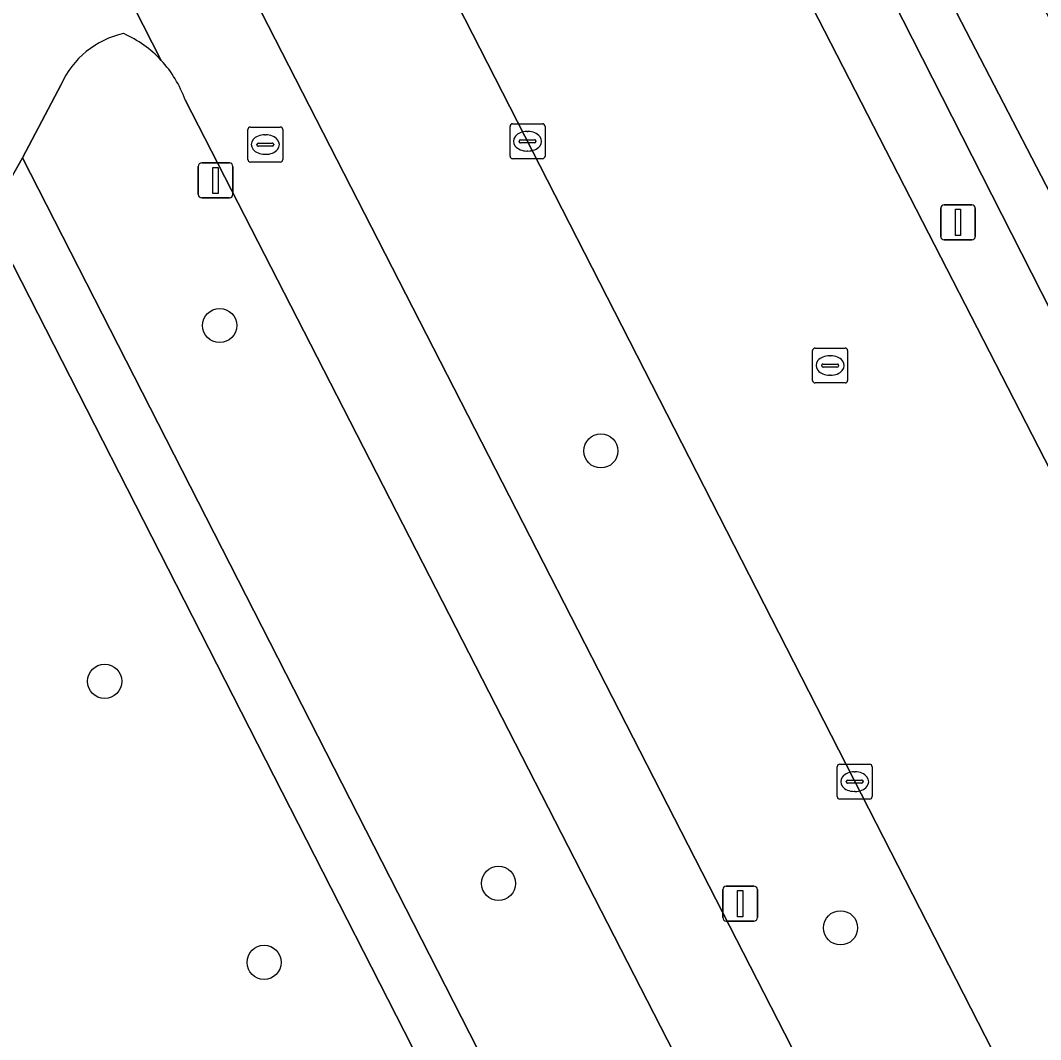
# Model space of a CAD drawing. Extents: x 159352 to 160617, y 385888 to 387323.
# Drawn here: x 159764.22 to 159793.4, y 386512.11 to 386541.27 of the extents above; entities that cross this region are included whole.
import ezdxf

# ---------------------------------------------------------------- set-up
doc = ezdxf.new("R2010")
doc.units = 0
for name, color, linetype in [('IMGEO_Berm_groen', 7, 'Continuous'), ('IMGEO_Boom', 7, 'Continuous'), ('IMGEO_Fietspad_gesloten', 7, 'Continuous'), ('IMGEO_Groenvoorziening', 7, 'Continuous'), ('IMGEO_Kolk', 7, 'Continuous'), ('IMGEO_Lichtmast', 7, 'Continuous'), ('IMGEO_Oever', 7, 'Continuous'), ('IMGEO_Rijbaan_lokaal_gesloten', 7, 'Continuous'), ('IMGEO_Rioolput', 7, 'Continuous'), ('IMGEO_Voetpad_open', 7, 'Continuous'), ('IMGEO_Waterloop', 7, 'Continuous')]:
    doc.layers.add(name, color=color, linetype=linetype)

msp = doc.modelspace()

# ---------------------------------------------------------------- linework, layer by layer
at = {"layer": 'IMGEO_Berm_groen'}
for points in [[(159779.192, 386557.46), (159778.839, 386557.281), (159794.04, 386527.707), (159803.611, 386509.06), (159818.737, 386479.588), (159828.146, 386461.016), (159828.246, 386461.067), (159832.352, 386463.134), (159841.226, 386467.6), (159796.629, 386554.856)], [(159788.695, 386518.297), (159775.227, 386544.663), (159770.939, 386553.145), (159769.254, 386552.205), (159770.1, 386550.658), (159768.325, 386549.723), (159767.796, 386550.663), (159767.604, 386550.343)], [(159828.529, 386464.624), (159815.971, 386489.731), (159816.072, 386491.213), (159815.016, 386493.069), (159813.407, 386494.686), (159805.042, 386510.645), (159784.079, 386551.883)], [(159767.766, 386548.049), (159791.399, 386501.905), (159815.706, 386454.772), (159820.176, 386457.104), (159815.835, 386465.634), (159813.085, 386470.573), (159800.637, 386494.977), (159798.065, 386500), (159788.695, 386518.297)], [(159765.386, 386539.435), (159764.277, 386537.334), (159808.35, 386451.022), (159812.971, 386453.414), (159788.945, 386499.974)], [(159788.945, 386499.974), (159768.932, 386538.992)]]:
    msp.add_lwpolyline(points, dxfattribs=at)
for centre, radius, start, end in [((159767.707, 386538.405), 2.539, 102.0964, 156.0696), ((159765.866, 386537.913), 3.25, 42.8121, 66.2437), ((159765.868, 386537.914), 3.248, 19.3908, 42.8345)]:
    msp.add_arc(centre, radius, start, end, dxfattribs=at)
at = {"layer": 'IMGEO_Boom'}
for centre in [(159769.92, 386532.538), (159780.825, 386528.951), (159766.631, 386522.359), (159777.897, 386516.578), (159787.68, 386515.307), (159771.192, 386514.318)]:
    msp.add_circle(centre, 0.489, dxfattribs=at)
at = {"layer": 'IMGEO_Fietspad_gesloten'}
for points in [[(159764.732, 386554.032), (159763.906, 386555.697), (159762.831, 386557.859), (159731.872, 386618.458), (159729.174, 386617.087), (159760.103, 386556.503), (159761.201, 386554.351), (159763.897, 386548.665), (159768.25, 386540.122)], [(159768.25, 386540.122), (159763.897, 386548.665), (159764.166, 386546.81)], [(159791.399, 386501.905), (159767.766, 386548.049)], [(159763.305, 386535.626), (159764.277, 386537.334), (159765.386, 386539.435)], [(159768.932, 386538.992), (159788.945, 386499.974), (159812.971, 386453.414), (159815.706, 386454.772), (159791.399, 386501.905)]]:
    msp.add_lwpolyline(points, dxfattribs=at)
for centre, radius, start, end in [((159767.707, 386538.405), 2.539, 102.0964, 156.0696), ((159765.866, 386537.913), 3.25, 42.8121, 66.2437), ((159765.868, 386537.914), 3.248, 19.3908, 42.8345)]:
    msp.add_arc(centre, radius, start, end, dxfattribs=at)
at = {"layer": 'IMGEO_Groenvoorziening'}
msp.add_lwpolyline([(159758.173, 386530.955), (159751.341, 386527.146), (159746.188, 386524.627), (159758.772, 386500), (159788.823, 386441.192), (159806.88, 386450.267), (159763.305, 386535.626)], dxfattribs=at)
at = {"layer": 'IMGEO_Kolk'}
for p, q in [((159778.226, 386537.383), (159778.226, 386538.235)), ((159778.301, 386538.309), (159779.153, 386538.309)), ((159778.714, 386538.089), (159778.739, 386538.089)), ((159779.227, 386538.235), (159779.227, 386537.383)), ((159778.485, 386537.803), (159778.485, 386537.815)), ((159778.923, 386537.766), (159778.525, 386537.766)), ((159778.528, 386537.852), (159778.926, 386537.852)), ((159778.969, 386537.815), (159778.969, 386537.803)), ((159778.737, 386537.529), (159778.712, 386537.529)), ((159779.153, 386537.309), (159778.301, 386537.309)), ((159787.659, 386519.989), (159788.511, 386519.989)), ((159787.584, 386519.063), (159787.584, 386519.915)), ((159788.072, 386519.769), (159788.097, 386519.769)), ((159788.585, 386519.915), (159788.585, 386519.063)), ((159787.843, 386519.483), (159787.843, 386519.495)), ((159788.281, 386519.446), (159787.883, 386519.446)), ((159787.886, 386519.532), (159788.284, 386519.532)), ((159788.327, 386519.495), (159788.327, 386519.483)), ((159788.095, 386519.209), (159788.07, 386519.209)), ((159788.511, 386518.989), (159787.659, 386518.989))]:
    msp.add_line(p, q, dxfattribs=at)
for points in [[(159778.226, 386537.383), (159778.226, 386538.235)], [(159778.301, 386538.309), (159779.153, 386538.309)], [(159779.227, 386538.235), (159779.227, 386537.383)], [(159779.153, 386537.309), (159778.301, 386537.309)], [(159787.659, 386519.989), (159788.511, 386519.989)], [(159787.584, 386519.063), (159787.584, 386519.915)], [(159788.585, 386519.915), (159788.585, 386519.063)], [(159788.511, 386518.989), (159787.659, 386518.989)]]:
    msp.add_lwpolyline(points, dxfattribs=at)
for centre, radius, start, end in [((159778.303, 386538.233), 0.0765, 91.552, 178.448), ((159778.303, 386538.233), 0.0765, 91.552, 178.448), ((159779.151, 386538.233), 0.0765, 1.552, 88.448), ((159779.151, 386538.233), 0.0765, 1.552, 88.448), ((159778.525, 386537.812), 0.0403, 85.8775, 175.7526), ((159778.522, 386537.802), 0.0366, 178.938, 274.7102), ((159778.926, 386537.809), 0.043, 264.8664, 352.4533), ((159778.93, 386537.814), 0.0386, 1.7309, 96.639), ((159778.303, 386537.385), 0.0765, 181.552, 268.448), ((159778.303, 386537.385), 0.0765, 181.552, 268.448), ((159779.151, 386537.385), 0.0765, 271.552, 358.448), ((159779.151, 386537.385), 0.0765, 271.552, 358.448), ((159787.661, 386519.913), 0.0765, 91.552, 178.448), ((159787.661, 386519.913), 0.0765, 91.552, 178.448), ((159788.509, 386519.913), 0.0765, 1.552, 88.448), ((159788.509, 386519.913), 0.0765, 1.552, 88.448), ((159787.883, 386519.492), 0.0403, 85.8775, 175.7526), ((159787.88, 386519.482), 0.0366, 178.938, 274.7102), ((159788.284, 386519.489), 0.043, 264.8664, 352.4533), ((159788.288, 386519.494), 0.0386, 1.7309, 96.639), ((159787.661, 386519.065), 0.0765, 181.552, 268.448), ((159787.661, 386519.065), 0.0765, 181.552, 268.448), ((159788.509, 386519.065), 0.0765, 271.552, 358.448), ((159788.509, 386519.065), 0.0765, 271.552, 358.448)]:
    msp.add_arc(centre, radius, start, end, dxfattribs=at)
for centre, major_axis, ratio, start_param, end_param in [((159778.713, 386537.809), (-0.387, 0.002), 0.722429, 4.712389, 7.853982), ((159778.738, 386537.809), (-0.39, 0.002), 0.717154, 1.570796, 4.712389), ((159788.071, 386519.489), (-0.387, 0.002), 0.722429, 4.712389, 7.853982), ((159788.096, 386519.489), (-0.39, 0.002), 0.717154, 1.570796, 4.712389)]:
    msp.add_ellipse(centre, major_axis=major_axis, ratio=ratio, start_param=start_param, end_param=end_param, dxfattribs=at)
at = {"layer": 'IMGEO_Lichtmast'}
for p, q in [((159769.408, 386537.188), (159770.198, 386537.188)), ((159770.198, 386537.188), (159769.408, 386537.188)), ((159769.308, 386536.288), (159769.308, 386537.088)), ((159769.308, 386537.088), (159769.308, 386536.288)), ((159770.298, 386537.088), (159770.298, 386536.288)), ((159770.298, 386536.288), (159770.298, 386537.088)), ((159770.198, 386536.188), (159769.408, 386536.188)), ((159769.408, 386536.188), (159770.198, 386536.188)), ((159790.545, 386535.089), (159790.545, 386535.889)), ((159790.545, 386535.889), (159790.545, 386535.089)), ((159790.645, 386535.989), (159791.435, 386535.989)), ((159791.435, 386535.989), (159790.645, 386535.989)), ((159791.535, 386535.889), (159791.535, 386535.089)), ((159791.535, 386535.089), (159791.535, 386535.889)), ((159791.435, 386534.989), (159790.645, 386534.989)), ((159790.645, 386534.989), (159791.435, 386534.989)), ((159784.412, 386516.5), (159785.202, 386516.5)), ((159785.202, 386516.5), (159784.412, 386516.5)), ((159784.312, 386515.6), (159784.312, 386516.4)), ((159784.312, 386516.4), (159784.312, 386515.6)), ((159785.302, 386516.4), (159785.302, 386515.6)), ((159785.302, 386515.6), (159785.302, 386516.4)), ((159785.202, 386515.5), (159784.412, 386515.5)), ((159784.412, 386515.5), (159785.202, 386515.5))]:
    msp.add_line(p, q, dxfattribs=at)
for points in [[(159769.728, 386537.063), (159769.878, 386537.063), (159769.878, 386536.313), (159769.728, 386536.313), (159769.728, 386537.063)], [(159790.965, 386535.864), (159791.115, 386535.864), (159791.115, 386535.114), (159790.965, 386535.114), (159790.965, 386535.864)], [(159784.732, 386516.375), (159784.882, 386516.375), (159784.882, 386515.625), (159784.732, 386515.625), (159784.732, 386516.375)]]:
    msp.add_lwpolyline(points, dxfattribs=at)
for centre, start, end in [((159769.408, 386537.088), 90, 180), ((159769.408, 386537.088), 90, 180), ((159770.198, 386537.088), 0, 90), ((159770.198, 386537.088), 360, 90), ((159769.408, 386536.288), 180, 270), ((159769.408, 386536.288), 180, 270), ((159770.198, 386536.288), 270, 0), ((159770.198, 386536.288), 270, 0), ((159790.645, 386535.889), 90, 180), ((159790.645, 386535.889), 90, 180), ((159791.435, 386535.889), 0, 90), ((159791.435, 386535.889), 360, 90), ((159790.645, 386535.089), 180, 270), ((159790.645, 386535.089), 180, 270), ((159791.435, 386535.089), 270, 0), ((159791.435, 386535.089), 270, 0), ((159784.412, 386516.4), 90, 180), ((159784.412, 386516.4), 90, 180), ((159785.202, 386516.4), 0, 90), ((159785.202, 386516.4), 360, 90), ((159784.412, 386515.6), 180, 270), ((159784.412, 386515.6), 180, 270), ((159785.202, 386515.6), 270, 0), ((159785.202, 386515.6), 270, 0)]:
    msp.add_arc(centre, 0.1, start, end, dxfattribs=at)
at = {"layer": 'IMGEO_Oever'}
msp.add_lwpolyline([(159785.638, 386551.837), (159787.34, 386552.773), (159808.446, 386514.561), (159830.914, 386468.859), (159829.084, 386468.007)], close=True, dxfattribs=at)
msp.add_lwpolyline([(159784.079, 386551.883), (159805.042, 386510.645), (159813.407, 386494.686), (159815.016, 386493.069), (159816.072, 386491.213), (159815.971, 386489.731), (159828.529, 386464.624)], dxfattribs=at)
at = {"layer": 'IMGEO_Rijbaan_lokaal_gesloten'}
for points in [[(159726.632, 386639.935), (159735.19, 386623.096), (159736.391, 386620.747), (159748.365, 386597.323), (159764.513, 386565.852), (159767.368, 386560.207), (159768.484, 386557.998), (159769.496, 386555.998), (159770.939, 386553.145), (159775.227, 386544.663), (159788.695, 386518.297), (159798.065, 386500), (159800.637, 386494.977), (159813.085, 386470.573), (159815.835, 386465.634), (159820.176, 386457.104), (159822.851, 386458.49), (159822.66, 386458.865), (159822.317, 386459.512)], [(159824.135, 386460.402), (159824.463, 386459.766), (159824.675, 386459.355), (159828.146, 386461.016), (159818.737, 386479.588), (159803.611, 386509.06), (159794.04, 386527.707), (159778.839, 386557.281), (159777.448, 386560.027), (159776.891, 386561.126), (159776.439, 386562.02), (159775.346, 386564.177), (159767.715, 386579.24), (159760.048, 386594.429)]]:
    msp.add_lwpolyline(points, dxfattribs=at)
at = {"layer": 'IMGEO_Rioolput'}
for p, q in [((159770.726, 386537.289), (159770.726, 386538.141)), ((159770.801, 386538.215), (159771.653, 386538.215)), ((159771.727, 386538.141), (159771.727, 386537.289)), ((159771.028, 386537.758), (159771.426, 386537.758)), ((159771.214, 386537.995), (159771.239, 386537.995)), ((159770.985, 386537.709), (159770.985, 386537.721)), ((159771.423, 386537.672), (159771.025, 386537.672)), ((159771.469, 386537.721), (159771.469, 386537.709)), ((159771.653, 386537.215), (159770.801, 386537.215)), ((159771.237, 386537.435), (159771.212, 386537.435)), ((159786.881, 386530.968), (159786.881, 386531.82)), ((159786.956, 386531.894), (159787.808, 386531.894)), ((159787.369, 386531.674), (159787.394, 386531.674)), ((159787.882, 386531.82), (159787.882, 386530.968)), ((159787.14, 386531.388), (159787.14, 386531.4)), ((159787.578, 386531.351), (159787.18, 386531.351)), ((159787.183, 386531.437), (159787.581, 386531.437)), ((159787.624, 386531.4), (159787.624, 386531.388)), ((159787.392, 386531.114), (159787.367, 386531.114)), ((159787.808, 386530.894), (159786.956, 386530.894))]:
    msp.add_line(p, q, dxfattribs=at)
for points in [[(159770.726, 386537.289), (159770.726, 386538.141)], [(159770.801, 386538.215), (159771.653, 386538.215)], [(159771.727, 386538.141), (159771.727, 386537.289)], [(159771.653, 386537.215), (159770.801, 386537.215)], [(159786.881, 386530.968), (159786.881, 386531.82)], [(159786.956, 386531.894), (159787.808, 386531.894)], [(159787.882, 386531.82), (159787.882, 386530.968)], [(159787.808, 386530.894), (159786.956, 386530.894)]]:
    msp.add_lwpolyline(points, dxfattribs=at)
for centre, radius, start, end in [((159770.803, 386538.139), 0.0765, 91.552, 178.448), ((159770.803, 386538.139), 0.0765, 91.552, 178.448), ((159771.651, 386538.139), 0.0765, 1.552, 88.448), ((159771.651, 386538.139), 0.0765, 1.552, 88.448), ((159771.025, 386537.718), 0.0403, 85.8775, 175.7526), ((159771.43, 386537.72), 0.0386, 1.7309, 96.639), ((159771.022, 386537.708), 0.0366, 178.938, 274.7102), ((159771.426, 386537.715), 0.043, 264.8664, 352.4533), ((159770.803, 386537.291), 0.0765, 181.552, 268.448), ((159770.803, 386537.291), 0.0765, 181.552, 268.448), ((159771.651, 386537.291), 0.0765, 271.552, 358.448), ((159771.651, 386537.291), 0.0765, 271.552, 358.448), ((159786.958, 386531.818), 0.0765, 91.552, 178.448), ((159786.958, 386531.818), 0.0765, 91.552, 178.448), ((159787.806, 386531.818), 0.0765, 1.552, 88.448), ((159787.806, 386531.818), 0.0765, 1.552, 88.448), ((159787.18, 386531.397), 0.0403, 85.8775, 175.7526), ((159787.177, 386531.387), 0.0366, 178.938, 274.7102), ((159787.581, 386531.394), 0.043, 264.8664, 352.4533), ((159787.585, 386531.399), 0.0386, 1.7309, 96.639), ((159786.958, 386530.97), 0.0765, 181.552, 268.448), ((159786.958, 386530.97), 0.0765, 181.552, 268.448), ((159787.806, 386530.97), 0.0765, 271.552, 358.448), ((159787.806, 386530.97), 0.0765, 271.552, 358.448)]:
    msp.add_arc(centre, radius, start, end, dxfattribs=at)
for centre, major_axis, ratio, start_param, end_param in [((159771.213, 386537.715), (-0.387, 0.002), 0.722429, 4.712389, 7.853982), ((159771.238, 386537.715), (-0.39, 0.002), 0.717154, 1.570796, 4.712389), ((159787.368, 386531.394), (-0.387, 0.002), 0.722429, 4.712389, 7.853982), ((159787.393, 386531.394), (-0.39, 0.002), 0.717154, 1.570796, 4.712389)]:
    msp.add_ellipse(centre, major_axis=major_axis, ratio=ratio, start_param=start_param, end_param=end_param, dxfattribs=at)
at = {"layer": 'IMGEO_Voetpad_open'}
msp.add_lwpolyline([(159810.797, 386448.916), (159814.335, 386450.771), (159812.971, 386453.414), (159808.35, 386451.022), (159764.277, 386537.334), (159763.305, 386535.626), (159806.88, 386450.267), (159808.097, 386447.447), (159812.587, 386438.71), (159812.603, 386438.708), (159815.523, 386432.893), (159817.89, 386433.94), (159817.422, 386434.909), (159816.992, 386436.967)], close=True, dxfattribs=at)
at = {"layer": 'IMGEO_Waterloop'}
msp.add_lwpolyline([(159785.638, 386551.837), (159829.084, 386468.007), (159830.914, 386468.859), (159808.446, 386514.561), (159787.34, 386552.773)], close=True, dxfattribs=at)

doc.saveas('drawing.dxf')
